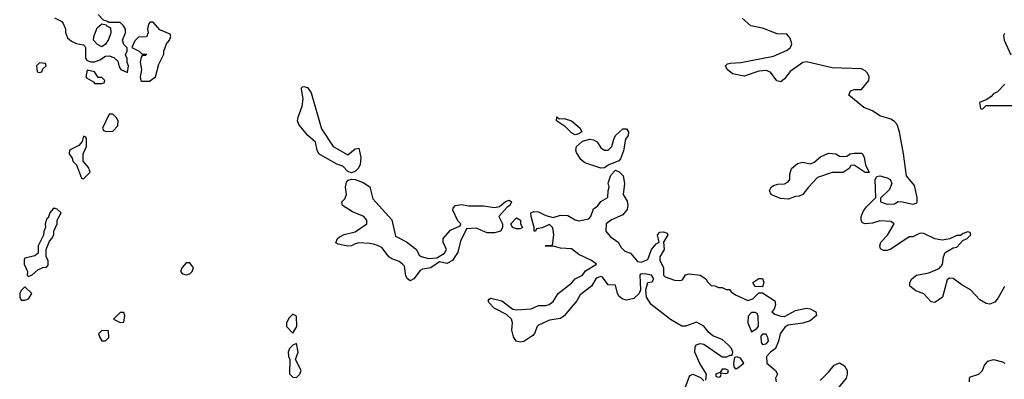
# Model space of a CAD drawing. Header units: inches. Extents: x 2601682 to 2755810, y 449311 to 584050.
# Tile 331 of 505: x 2702582 to 2707948, y 496723 to 498681. Entities that reach past the tile are written whole.
import ezdxf

# ---------------------------------------------------------------- set-up
doc = ezdxf.new("R2010")
doc.units = ezdxf.units.IN
doc.header["$MEASUREMENT"] = 0
doc.layers.add('C7409', color=7, linetype='Continuous')

msp = doc.modelspace()

# ---------------------------------------------------------------- linework, layer by layer
at = {"layer": 'C7409', "color": 2}
for points, elevation in [([(2702771.6, 498691.6), (2702811.3, 498671.3), (2702819.8, 498659.8), (2702831.1, 498631.1), (2702831.6, 498611.6), (2702842, 498582), (2702863.6, 498563.6), (2702890, 498552), (2702930, 498544.7), (2702937.3, 498537.3), (2702941, 498530), (2702941, 498470), (2702950, 498458), (2702970, 498451), (2702990, 498451.3), (2703018, 498462), (2703050, 498482), (2703070, 498484.7), (2703095.3, 498475.3), (2703116, 498456), (2703123.6, 498423.6), (2703134, 498410), (2703170, 498394), (2703175.3, 498430), (2703168, 498448), (2703168, 498470), (2703158, 498490), (2703168, 498510), (2703167.3, 498527.3), (2703150, 498546), (2703142, 498570), (2703158, 498610), (2703158, 498630), (2703148.4, 498648.4), (2703130, 498666), (2703066, 498666), (2703066, 498670), (2703038, 498678), (2703010, 498708.7)], 6), ([(2707950, 497228), (2707914, 497166), (2707896.3, 497143.7), (2707870, 497132.7), (2707850, 497135.1), (2707815.6, 497155.6), (2707764.5, 497210), (2707717.4, 497237.4), (2707670, 497272.7), (2707650, 497274), (2707636, 497264), (2707612, 497170), (2707570, 497142), (2707550, 497144), (2707510, 497189.2), (2707465.4, 497205.4), (2707434, 497230), (2707434, 497250), (2707445.2, 497270), (2707469.7, 497290.3), (2707536.6, 497303.4), (2707594.2, 497325.8), (2707611.8, 497348.2), (2707616.9, 497390), (2707626.7, 497413.3), (2707670, 497438), (2707690, 497442), (2707722, 497478), (2707746, 497490), (2707766, 497510), (2707762, 497522), (2707750, 497526), (2707723.6, 497516.4), (2707710, 497506), (2707690, 497506), (2707651.3, 497488.7), (2707610, 497480.9), (2707570, 497487.3), (2707510, 497517.2), (2707490, 497518), (2707450, 497498), (2707430, 497498), (2707330, 497432.3), (2707310, 497424.5), (2707290, 497423.7), (2707273.2, 497433.2), (2707269.3, 497450), (2707276, 497470), (2707311.6, 497508.4), (2707348, 497570), (2707330, 497582), (2707270, 497585.2), (2707230, 497572.7), (2707189.2, 497569.2), (2707175.3, 497575.3), (2707167.3, 497587.3), (2707168.7, 497610), (2707180.2, 497639.8), (2707197.2, 497662.8), (2707247.3, 497712.7), (2707244, 497810), (2707253.6, 497826.4), (2707270, 497830.7), (2707310, 497820.7), (2707326, 497810), (2707336, 497790), (2707323.5, 497756.5), (2707274, 497710), (2707274, 497690), (2707310, 497676), (2707350, 497678), (2707370, 497691), (2707394, 497690), (2707450, 497676), (2707470, 497682), (2707474, 497690), (2707473.6, 497713.6), (2707458, 497778), (2707415.3, 497830), (2707399.3, 497950), (2707377.6, 498070), (2707364.7, 498110), (2707350, 498126.9), (2707330, 498139.2), (2707270, 498157.7), (2707230, 498185.1), (2707183.5, 498203.5), (2707100.9, 498270), (2707110, 498293), (2707130, 498300.5), (2707170, 498300.7), (2707209.7, 498350.3), (2707212.2, 498370), (2707203.5, 498390), (2707190, 498403.5), (2707170, 498413.3), (2707010, 498419.7), (2706870, 498452.3), (2706850, 498447.3), (2706781.1, 498398.9), (2706750, 498359.5), (2706730, 498342.9), (2706708.2, 498348.2), (2706674.7, 498394.7), (2706650, 498404.5), (2706610, 498400.7), (2706530, 498373.6), (2706466.2, 498386.2), (2706438, 498410), (2706429.4, 498430), (2706440.1, 498439.9), (2706454.8, 498445.2), (2706512.9, 498447.1), (2706690, 498482.4), (2706765.3, 498514.7), (2706783.7, 498530), (2706789.4, 498550), (2706780.9, 498580.9), (2706763.1, 498603.1), (2706710, 498604.4), (2706630, 498634.7), (2706567.2, 498647.2), (2706519.6, 498690)], 2), ([(2707950, 498606), (2707944.7, 498595.3), (2707946.8, 498570), (2707984.7, 498490)], 2), ([(2707952, 498330), (2707911.3, 498288.7), (2707890, 498278), (2707876.9, 498263.1), (2707852.7, 498247.3), (2707814, 498230), (2707818, 498198), (2707830, 498194), (2707850, 498214), (2708010, 498214)], 2), ([(2706322, 496718), (2706326, 496750), (2706289.2, 496809.2), (2706260.9, 496870), (2706262.7, 496897.3), (2706269.2, 496910.8), (2706290, 496918), (2706310, 496914), (2706410, 496844.7), (2706435.3, 496844.7), (2706454, 496854), (2706466, 496854), (2706468, 496870), (2706462, 496890), (2706444, 496910), (2706410, 496939.3), (2706360.2, 496960.2), (2706337.2, 496977.2), (2706311.5, 497011.5), (2706270, 497033.2), (2706210, 497012.3), (2706190, 497012.7), (2706128.2, 497048.2), (2706024, 497130), (2705999, 497170), (2705995.3, 497210), (2706006, 497250), (2706030, 497254), (2706038, 497270), (2706026, 497290), (2705990, 497298), (2705965.4, 497294.6), (2705962, 497290), (2705964.7, 497210), (2705958, 497190), (2705930, 497163.7), (2705890, 497154.5), (2705870, 497159.3), (2705850, 497174), (2705839.3, 497190), (2705830, 497235.3), (2705790, 497238), (2705759, 497279), (2705750, 497282), (2705730, 497275.3), (2705722, 497270), (2705698, 497230), (2705636.8, 497183.2), (2705618.8, 497150), (2705550, 497069.2), (2705530, 497053.2), (2705470, 497044.5), (2705410, 497017), (2705402, 497010), (2705387.7, 496972.3), (2705378, 496962), (2705330.5, 496929.5), (2705310, 496925.2), (2705288, 496930), (2705273.6, 496953.6), (2705264, 496990), (2705268.7, 497030), (2705262, 497050), (2705236, 497076), (2705168.7, 497110), (2705140.2, 497140.2), (2705135.3, 497150), (2705140.2, 497159.8), (2705150, 497164.7), (2705210, 497150.7), (2705270, 497104.7), (2705290, 497101), (2705370, 497106.8), (2705410, 497124), (2705450, 497124.9), (2705468, 497130), (2705490, 497146), (2705517.2, 497190), (2705591.8, 497248.2), (2705610, 497270.6), (2705649.3, 497290.7), (2705666.6, 497313.4), (2705726, 497350), (2705698, 497370), (2705630, 497402), (2705590, 497434), (2705530, 497437.2), (2705492, 497448), (2705450, 497446), (2705450, 497451.3), (2705486, 497454), (2705493.2, 497510), (2705488, 497548), (2705470, 497566), (2705430, 497548), (2705398, 497542), (2705394, 497530), (2705386, 497530), (2705386, 497550), (2705368.9, 497608.9), (2705368, 497630), (2705384, 497636), (2705410, 497634), (2705450, 497614.8), (2705490, 497604.7), (2705530, 497617.3), (2705570, 497614), (2705610, 497590.8), (2705630, 497586), (2705684, 497596), (2705695.3, 497610), (2705710, 497651), (2705732.9, 497667.1), (2705750, 497691.3), (2705788, 497712), (2705788.7, 497750), (2705795.3, 497770), (2705788.9, 497791.1), (2705804.7, 497835.3), (2705830, 497862), (2705850, 497852), (2705870.8, 497830), (2705878.8, 497790), (2705870.8, 497730), (2705892.8, 497692.8), (2705897.3, 497670), (2705892.8, 497647.2), (2705870, 497619), (2705808, 497592), (2705778, 497570), (2705777.3, 497530), (2705800.5, 497500.5), (2705844.7, 497470), (2705861, 497441), (2705880.7, 497420.7), (2705910.8, 497410), (2705950, 497364.7), (2705970, 497361), (2706005.2, 497374.8), (2706026, 497430), (2706050, 497461), (2706068, 497470), (2706059, 497510), (2706070, 497524.7), (2706090, 497526), (2706110, 497518), (2706114.8, 497510), (2706091.3, 497470), (2706094.8, 497430), (2706070.8, 497390), (2706070.9, 497370.9), (2706091, 497330), (2706091.3, 497290), (2706100.7, 497280.7), (2706150, 497262.8), (2706179, 497261), (2706195.3, 497264.7), (2706210, 497291.3), (2706230, 497298), (2706290, 497290.7), (2706322, 497270), (2706330, 497254), (2706350, 497234), (2706370, 497232), (2706390, 497222), (2706410, 497222), (2706432.7, 497212.7), (2706450, 497212), (2706459.6, 497199.6), (2706483.6, 497183.6), (2706550, 497152), (2706578, 497162), (2706610, 497194), (2706630, 497194), (2706698, 497150), (2706701, 497130), (2706694.8, 497105.2), (2706682, 497090), (2706696.9, 497076.9), (2706730, 497066), (2706750, 497064.7), (2706810, 497097.3), (2706870, 497110.6), (2706890, 497106.8), (2706922, 497090), (2706924.7, 497070), (2706890, 497041.2), (2706850, 497029.3), (2706770, 497017.2), (2706753, 497007), (2706726.8, 496970), (2706718, 496930), (2706702, 496890), (2706674, 496870), (2706652.7, 496847.3), (2706654, 496810), (2706702, 496770), (2706711.6, 496751.6), (2706702, 496730), (2706704.7, 496710)], 2), ([(2707759, 496710), (2707759, 496730), (2707763.7, 496736.3), (2707810, 496751.3), (2707828.7, 496770), (2707840.2, 496799.8), (2707859, 496821), (2707890, 496831), (2707938, 496818), (2707951.3, 496810)], 2), ([(2706943.9, 496716.1), (2706990, 496761), (2707020.9, 496799.1), (2707050, 496812), (2707076.9, 496796.9), (2707091.3, 496770), (2707092, 496750), (2707086, 496730), (2707021, 496650)], 2), ([(2706210, 496682), (2706230, 496734), (2706236.4, 496743.6), (2706250, 496751.3), (2706292.7, 496732.7), (2706310, 496714)], 2)]:
    msp.add_lwpolyline(points, dxfattribs=dict(at, elevation=elevation))
for points, elevation in [([(2703030, 498534), (2703006.3, 498546.3), (2702984, 498570), (2702985.2, 498590), (2703004.1, 498635.9), (2703030, 498658), (2703054, 498654), (2703054, 498650), (2703076.9, 498636.9), (2703078, 498610), (2703066.8, 498573.2), (2703050, 498548)], 6), ([(2703310, 498668), (2703292.7, 498667.3), (2703283.6, 498656.4), (2703278, 498630), (2703282, 498610), (2703272.7, 498587.3), (2703230, 498586), (2703210, 498566), (2703194, 498530), (2703234, 498510), (2703250, 498494), (2703272.7, 498492.7), (2703270, 498486), (2703250, 498486), (2703243.6, 498476.4), (2703238, 498450), (2703246, 498410), (2703238, 498370), (2703242, 498350), (2703246.8, 498346.8), (2703290, 498346), (2703322, 498370), (2703341.2, 498438.8), (2703367.3, 498492.7), (2703368, 498510), (2703382, 498550), (2703398, 498570), (2703406, 498590), (2703402, 498602), (2703345.2, 498625.2)], 6), ([(2702690, 498446), (2702674, 498430), (2702678, 498398), (2702690, 498394), (2702702, 498398), (2702707.3, 498412.7), (2702726, 498430), (2702722, 498442)], 6), ([(2702950, 498406), (2702942, 498370), (2702945.4, 498365.4), (2702983.6, 498343.6), (2702990, 498334), (2703030, 498334), (2703042, 498338), (2703046, 498350), (2703030, 498366), (2703010, 498366), (2702990, 498398)], 6), ([(2704370, 497944.7), (2704410, 497978), (2704430, 497982), (2704440.7, 497930), (2704437.3, 497890), (2704426, 497870), (2704410, 497854), (2704390, 497848), (2704370, 497855.3), (2704344, 497884), (2704310, 497895.1), (2704212.7, 497950), (2704203.6, 497970), (2704194.3, 498014.3), (2704150, 498053.2), (2704103.7, 498110), (2704097, 498130), (2704099.5, 498150), (2704120.9, 498210), (2704127, 498250), (2704118, 498302), (2704118, 498310), (2704124, 498316), (2704130, 498318), (2704150, 498311.3), (2704170, 498282), (2704226.4, 498086.4), (2704290, 497990.8)], 2), ([(2703090, 498166), (2703070, 498166), (2703034, 498090), (2703038, 498078), (2703052.7, 498072.7), (2703090, 498074), (2703116.4, 498103.6), (2703118, 498130), (2703110, 498146)], 6), ([(2705522, 498142), (2705550, 498142.8), (2705590, 498130.6), (2705636, 498090), (2705646, 498070), (2705630, 498059.3), (2705610, 498054.5), (2705590, 498065.2), (2705557, 498097), (2705508, 498130), (2705508.7, 498151.3)], 2), ([(2705750, 497873.2), (2705661.6, 497901.6), (2705640.1, 497920.1), (2705617.2, 497957.2), (2705613.2, 497970), (2705617.2, 497990), (2705650, 498018.8), (2705690, 498031), (2705710, 498027.3), (2705730, 498016), (2705750, 497982.8), (2705770, 497971), (2705790, 497971), (2705809.3, 497990.7), (2705819.3, 498030), (2705829.3, 498050), (2705870, 498086), (2705890, 498086), (2705900.7, 498070), (2705899.1, 498050), (2705884, 498030), (2705873.2, 497966.8), (2705856.3, 497923.7), (2705846.8, 497913.2), (2705790, 497888.7), (2705770, 497874)], 2), ([(2702930, 498046), (2702922, 498018), (2702904.7, 497995.3), (2702854, 497970), (2702852, 497950), (2702867.1, 497927.1), (2702872, 497910), (2702891.3, 497891.3), (2702918, 497818), (2702930, 497814), (2702966, 497850), (2702956.4, 497876.4), (2702928, 497910), (2702928, 497950), (2702946, 497990), (2702946, 498030), (2702942, 498042)], 6), ([(2707190, 497848.7), (2707130, 497888.7), (2707112, 497888), (2707102, 497870), (2707070.6, 497849.4), (2707010, 497849.2), (2706930, 497822), (2706881, 497770), (2706850.6, 497729.4), (2706830, 497719.3), (2706810, 497718), (2706770, 497703.7), (2706727.7, 497707.7), (2706685.6, 497725.6), (2706678, 497730), (2706668.9, 497751.1), (2706678, 497770), (2706690, 497778), (2706714.6, 497785.4), (2706750, 497786.8), (2706770, 497798), (2706779, 497810), (2706780.2, 497839.8), (2706788.7, 497870), (2706821.5, 497898.5), (2706850, 497906), (2706890, 497896), (2706910, 497902.8), (2706946, 497934), (2706990, 497953.4), (2707030, 497950.6), (2707050, 497938.8), (2707070, 497936), (2707090, 497938), (2707108, 497950), (2707130, 497954), (2707170, 497954), (2707176, 497950), (2707184.7, 497930), (2707190.9, 497890.9), (2707211.3, 497848.7)], 2), ([(2704810, 497381), (2704856.4, 497383.6), (2704898, 497410), (2704908.7, 497430), (2704889.5, 497469.5), (2704889.3, 497490), (2704930, 497534.8), (2704982, 497558), (2704986, 497570), (2704970, 497586), (2704943.1, 497643.1), (2704944.7, 497655.3), (2704958, 497670), (2704990, 497674.8), (2705027.5, 497667.5), (2705110, 497666.8), (2705170, 497658), (2705196.4, 497663.6), (2705230, 497691.3), (2705250, 497698), (2705262, 497690), (2705254, 497670), (2705239.6, 497660.4), (2705194, 497610), (2705214, 497570), (2705214, 497550), (2705202, 497530), (2705170, 497521.2), (2705130, 497521.2), (2705070, 497545.2), (2705018, 497542), (2704985.3, 497474.7), (2704970, 497415.3), (2704941, 497370), (2704910, 497354), (2704870, 497362), (2704822, 497330), (2704777.3, 497322.7), (2704765.5, 497314.5), (2704730, 497269.3), (2704710, 497259), (2704695.3, 497270), (2704687.2, 497287.2), (2704678.6, 497338.6), (2704669, 497350), (2704650, 497365.2), (2704610, 497379.3), (2704594, 497390), (2704558, 497438), (2704545.2, 497445.2), (2704517, 497457), (2704490, 497462), (2704430, 497466), (2704410, 497461.2), (2704390.4, 497449.6), (2704370, 497447.3), (2704318, 497458), (2704305.2, 497465.2), (2704314, 497490), (2704323.3, 497496.7), (2704350, 497510.6), (2704410, 497526), (2704474, 497570), (2704474, 497590), (2704458, 497610), (2704395.5, 497635.5), (2704342, 497670), (2704338, 497690), (2704353.6, 497706.4), (2704364, 497730), (2704358, 497770), (2704363.7, 497796.3), (2704372.9, 497807.1), (2704390, 497812), (2704410, 497811), (2704453.8, 497793.8), (2704490, 497770.8), (2704506.2, 497706.2), (2704610.5, 497590.5), (2704630, 497502), (2704690, 497470.8), (2704744.7, 497430), (2704759.6, 497399.6), (2704770, 497391.3)], 2), ([(2702770, 497654), (2702762, 497650), (2702746, 497630), (2702738, 497602), (2702730, 497598), (2702721, 497570), (2702722, 497550), (2702712.7, 497527.3), (2702711.6, 497508.4), (2702682, 497450), (2702682, 497410), (2702665.4, 497394.6), (2702610, 497382), (2702605.8, 497374.2), (2702606.8, 497350), (2702624.7, 497310), (2702622, 497290), (2702630, 497282), (2702650, 497292), (2702680.2, 497319.8), (2702708.4, 497331.6), (2702727.3, 497332.7), (2702736.4, 497343.6), (2702738, 497370), (2702726, 497390), (2702726, 497430), (2702744, 497476), (2702758, 497490), (2702768, 497510), (2702768, 497530), (2702786, 497570), (2702786, 497590), (2702808, 497630), (2702786, 497650)], 6), ([(2705290, 497542), (2705268, 497550), (2705258, 497570), (2705290, 497602), (2705312, 497590), (2705312, 497570), (2705322, 497550), (2705310, 497542)], 2), ([(2703510, 497358), (2703490, 497358), (2703467.5, 497332.5), (2703458, 497310), (2703470, 497298), (2703490, 497291), (2703510, 497298), (2703522, 497310), (2703528.7, 497330)], 6), ([(2706630, 497226), (2706590, 497228), (2706578, 497250), (2706610, 497271), (2706631, 497271), (2706638, 497250)], 2), ([(2702610, 497226), (2702590, 497206), (2702582, 497190), (2702582, 497170), (2702590, 497154), (2702610, 497154), (2702630, 497162), (2702648, 497190)], 6), ([(2703150, 497086), (2703130, 497086), (2703094, 497050), (2703130, 497032), (2703150, 497034), (2703155.3, 497070)], 6), ([(2706590, 497086), (2706570, 497086), (2706552.7, 497067.3), (2706551.3, 497030), (2706570, 496982), (2706600.4, 496999.6), (2706608.4, 497011.6), (2706607.3, 497067.3), (2706602, 497082)], 2), ([(2704070, 497078), (2704050, 497058), (2704036, 497030), (2704036, 497010), (2704070, 496974), (2704092.7, 497010), (2704090, 497066)], 6), ([(2703030, 496988), (2703012, 496970), (2703018, 496950), (2703030, 496932), (2703050, 496932), (2703068, 496950), (2703066, 496986)], 6), ([(2706650, 496968), (2706630, 496968), (2706622, 496958), (2706623.5, 496923.5), (2706630, 496912), (2706650, 496916), (2706664, 496930), (2706659, 496950)], 2), ([(2704090, 496918), (2704070, 496908), (2704052, 496890), (2704046, 496870), (2704046.4, 496846.4), (2704054, 496830), (2704052.7, 496752.7), (2704070, 496734), (2704090, 496732), (2704108, 496750), (2704115.3, 496770), (2704086, 496830), (2704099, 496870)], 6), ([(2706490, 496846), (2706478, 496842), (2706472, 496810), (2706474, 496790), (2706482, 496782), (2706490, 496782), (2706528, 496810), (2706510, 496838)], 2), ([(2706430, 496778), (2706410, 496778), (2706399.6, 496760.4), (2706374, 496750), (2706378, 496738), (2706390, 496734), (2706402, 496738), (2706406, 496750), (2706402, 496758), (2706430, 496754), (2706442, 496758), (2706446, 496770)], 2)]:
    msp.add_lwpolyline(points, close=True, dxfattribs=dict(at, elevation=elevation))

doc.saveas('drawing.dxf')
